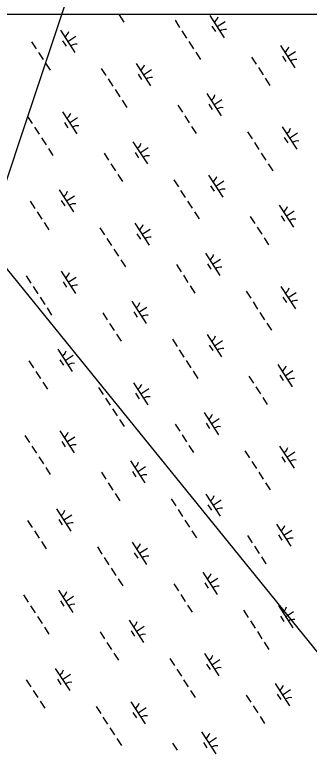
# Model space of a CAD drawing. Extents: x 3953924 to 3974542, y 193747 to 216192.
# Drawn here: x 3963097 to 3963654, y 210753 to 212138 of the extents above; entities that cross this region are included whole.
import ezdxf

# ---------------------------------------------------------------- set-up
doc = ezdxf.new("R2010")
doc.units = 0
doc.layers.add('V-UTIL-LINE', color=7, linetype='Continuous')
doc.layers.add('V-WETL-SWMP', color=7, linetype='Continuous')

msp = doc.modelspace()

# ---------------------------------------------------------------- linework, layer by layer
at = {"layer": 'V-UTIL-LINE'}
for points in [[(3963042.1, 211707.6), (3963483.2, 213029.8)], [(3962483, 212396.3), (3965459.8, 208729.1)]]:
    msp.add_lwpolyline(points, dxfattribs=at)
at = {"layer": 'V-WETL-SWMP'}
for p, q in [((3965298, 212137.9), (3962936, 212137.9)), ((3963294.9, 212137.3), (3963303.6, 212123.9)), ((3963400.5, 212127.3), (3963409.2, 212113.9)), ((3963466.3, 212136.3), (3963493.6, 212094.4)), ((3963470.2, 212116.1), (3963476.8, 212106.1)), ((3963480, 212115.3), (3963495.1, 212125.1)), ((3963184, 212108.5), (3963211.3, 212066.6)), ((3963413.6, 212107.2), (3963422.3, 212093.8)), ((3963129.3, 212086.8), (3963138, 212073.4)), ((3963187.9, 212088.4), (3963194.5, 212078.3)), ((3963197.7, 212087.5), (3963212.8, 212097.4)), ((3963426.7, 212087.1), (3963435.4, 212073.7)), ((3963599.8, 212079.7), (3963627, 212037.8)), ((3963142.4, 212066.7), (3963151.1, 212053.3)), ((3963439.8, 212067), (3963448.5, 212053.6)), ((3963545, 212058), (3963553.7, 212044.6)), ((3963603.7, 212059.5), (3963610.2, 212049.5)), ((3963613.4, 212058.7), (3963628.5, 212068.5)), ((3963155.5, 212046.6), (3963164.2, 212033.2)), ((3963326.9, 212045.5), (3963354.2, 212003.6)), ((3963261.1, 212036.6), (3963269.8, 212023.2)), ((3963340.6, 212024.6), (3963355.7, 212034.4)), ((3963558.1, 212037.9), (3963566.8, 212024.5)), ((3963274.2, 212016.5), (3963282.9, 212003.1)), ((3963330.8, 212025.4), (3963337.4, 212015.3)), ((3963571.2, 212017.8), (3963579.9, 212004.3)), ((3963287.3, 211996.4), (3963296, 211983)), ((3963460.4, 211988.9), (3963487.6, 211947)), ((3963300.4, 211976.3), (3963309.1, 211962.9)), ((3963474, 211968), (3963489.1, 211977.8)), ((3963405.6, 211967.2), (3963414.3, 211953.8)), ((3963464.3, 211968.8), (3963470.8, 211958.7)), ((3963187.5, 211954.8), (3963214.8, 211912.9)), ((3963418.7, 211947.1), (3963427.4, 211933.7)), ((3963121.7, 211945.9), (3963130.4, 211932.4)), ((3963191.4, 211934.7), (3963198, 211924.6)), ((3963201.2, 211933.8), (3963216.3, 211943.7)), ((3963134.8, 211925.7), (3963143.5, 211912.3)), ((3963431.8, 211927), (3963440.5, 211913.6)), ((3963603.2, 211926), (3963630.5, 211884.1)), ((3963147.9, 211905.6), (3963156.6, 211892.2)), ((3963537.4, 211917), (3963546.2, 211903.6)), ((3963607.1, 211905.8), (3963613.7, 211895.8)), ((3963616.9, 211905), (3963632, 211914.8)), ((3963321, 211898.2), (3963348.2, 211856.3)), ((3963550.5, 211896.9), (3963559.2, 211883.5)), ((3963161, 211885.5), (3963169.7, 211872.1)), ((3963324.9, 211878), (3963331.4, 211868)), ((3963334.6, 211877.2), (3963349.7, 211887)), ((3963266.2, 211876.5), (3963274.9, 211863.1)), ((3963563.6, 211876.8), (3963572.3, 211863.4)), ((3963279.3, 211856.4), (3963288, 211843)), ((3963576.7, 211856.7), (3963585.4, 211843.3)), ((3963292.4, 211836.3), (3963301.1, 211822.9)), ((3963398, 211826.3), (3963406.8, 211812.9)), ((3963463.8, 211835.2), (3963491.1, 211793.3)), ((3963477.5, 211814.3), (3963492.6, 211824.1)), ((3963467.7, 211815.1), (3963474.3, 211805)), ((3963181.5, 211807.4), (3963208.8, 211765.5)), ((3963195.2, 211786.5), (3963210.3, 211796.3)), ((3963411.1, 211806.2), (3963419.8, 211792.8)), ((3963126.8, 211785.8), (3963135.5, 211772.3)), ((3963185.4, 211787.3), (3963192, 211777.2)), ((3963424.2, 211786.1), (3963432.9, 211772.6)), ((3963597.3, 211778.6), (3963624.5, 211736.7)), ((3963610.9, 211757.6), (3963626, 211767.5)), ((3963139.9, 211765.6), (3963148.6, 211752.2)), ((3963437.3, 211765.9), (3963446, 211752.5)), ((3963542.5, 211756.9), (3963551.2, 211743.5)), ((3963601.2, 211758.5), (3963607.7, 211748.4)), ((3963153, 211745.5), (3963161.7, 211732.1)), ((3963324.4, 211744.5), (3963351.7, 211702.6)), ((3963258.6, 211735.5), (3963267.3, 211722.1)), ((3963338.1, 211723.5), (3963353.2, 211733.3)), ((3963555.6, 211736.8), (3963564.3, 211723.4)), ((3963271.7, 211715.4), (3963280.4, 211702)), ((3963328.3, 211724.3), (3963334.9, 211714.3)), ((3963568.7, 211716.7), (3963577.4, 211703.3)), ((3963284.8, 211695.3), (3963293.5, 211681.9)), ((3963457.9, 211687.9), (3963485.1, 211645.9)), ((3963297.9, 211675.2), (3963306.6, 211661.8)), ((3963471.5, 211666.9), (3963486.6, 211676.7)), ((3963403.1, 211666.2), (3963411.8, 211652.8)), ((3963461.8, 211667.7), (3963468.3, 211657.7)), ((3963119.2, 211644.8), (3963127.9, 211631.4)), ((3963185, 211653.7), (3963212.3, 211611.8)), ((3963198.7, 211632.8), (3963213.8, 211642.6)), ((3963416.2, 211646.1), (3963424.9, 211632.7)), ((3963188.9, 211633.6), (3963195.5, 211623.5)), ((3963132.3, 211624.7), (3963141, 211611.3)), ((3963429.3, 211625.9), (3963438, 211612.5)), ((3963534.9, 211616), (3963543.7, 211602.6)), ((3963600.7, 211624.9), (3963628, 211583)), ((3963145.4, 211604.6), (3963154.1, 211591.2)), ((3963604.6, 211604.8), (3963611.2, 211594.7)), ((3963614.4, 211603.9), (3963629.5, 211613.8)), ((3963318.5, 211597.1), (3963345.7, 211555.2)), ((3963548, 211595.8), (3963556.7, 211582.4)), ((3963158.5, 211584.5), (3963167.2, 211571)), ((3963263.7, 211575.4), (3963272.4, 211562)), ((3963322.4, 211577), (3963328.9, 211566.9)), ((3963332.1, 211576.2), (3963347.2, 211586)), ((3963561.1, 211575.7), (3963569.8, 211562.3)), ((3963276.8, 211555.3), (3963285.5, 211541.9)), ((3963574.2, 211555.6), (3963582.9, 211542.2)), ((3963289.9, 211535.2), (3963298.6, 211521.8)), ((3963461.3, 211534.1), (3963488.6, 211492.2)), ((3963395.5, 211525.2), (3963404.3, 211511.8)), ((3963475, 211513.2), (3963490.1, 211523)), ((3963179, 211506.4), (3963206.3, 211464.5)), ((3963408.6, 211505.1), (3963417.3, 211491.7)), ((3963465.2, 211514), (3963471.8, 211504)), ((3963192.7, 211485.4), (3963207.8, 211495.2)), ((3963124.3, 211484.7), (3963133, 211471.3)), ((3963182.9, 211486.2), (3963189.5, 211476.2)), ((3963421.7, 211485), (3963430.4, 211471.6)), ((3963594.8, 211477.5), (3963622, 211435.6)), ((3963137.4, 211464.6), (3963146.1, 211451.2)), ((3963434.8, 211464.9), (3963443.5, 211451.5)), ((3963608.4, 211456.6), (3963623.5, 211466.4)), ((3963540, 211455.9), (3963548.7, 211442.4)), ((3963598.7, 211457.4), (3963605.2, 211447.3)), ((3963150.5, 211444.5), (3963159.2, 211431)), ((3963321.9, 211443.4), (3963349.2, 211401.5)), ((3963553.1, 211435.7), (3963561.8, 211422.3)), ((3963256.1, 211434.5), (3963264.8, 211421.1)), ((3963325.8, 211423.3), (3963332.4, 211413.2)), ((3963335.6, 211422.5), (3963350.7, 211432.3)), ((3963269.2, 211414.4), (3963277.9, 211400.9)), ((3963566.2, 211415.6), (3963574.9, 211402.2)), ((3963282.3, 211394.2), (3963291, 211380.8)), ((3963455.4, 211386.8), (3963482.6, 211344.9)), ((3963295.4, 211374.1), (3963304.1, 211360.7)), ((3963459.3, 211366.7), (3963465.8, 211356.6)), ((3963469, 211365.8), (3963484.1, 211375.7)), ((3963182.5, 211352.7), (3963209.8, 211310.8)), ((3963400.6, 211365.1), (3963409.3, 211351.7)), ((3963116.7, 211343.7), (3963125.4, 211330.3)), ((3963196.2, 211331.7), (3963211.3, 211341.5)), ((3963413.7, 211345), (3963422.4, 211331.6)), ((3963186.4, 211332.5), (3963193, 211322.5)), ((3963426.8, 211324.9), (3963435.5, 211311.5)), ((3963129.8, 211323.6), (3963138.5, 211310.2)), ((3963532.4, 211314.9), (3963541.2, 211301.5)), ((3963598.3, 211323.8), (3963625.5, 211281.9)), ((3963611.9, 211302.9), (3963627, 211312.7)), ((3963142.9, 211303.5), (3963151.6, 211290.1)), ((3963602.1, 211303.7), (3963608.7, 211293.6)), ((3963156, 211283.4), (3963164.7, 211270)), ((3963316, 211296), (3963343.2, 211254.1)), ((3963329.6, 211275.1), (3963344.7, 211284.9)), ((3963545.5, 211294.8), (3963554.3, 211281.4)), ((3963261.2, 211274.4), (3963269.9, 211261)), ((3963319.9, 211275.9), (3963326.4, 211265.9)), ((3963558.6, 211274.7), (3963567.3, 211261.3)), ((3963274.3, 211254.3), (3963283, 211240.8)), ((3963571.7, 211254.6), (3963580.4, 211241.1)), ((3963287.4, 211234.1), (3963296.1, 211220.7)), ((3963458.8, 211233.1), (3963486.1, 211191.2)), ((3963393, 211224.2), (3963401.8, 211210.7)), ((3963472.5, 211212.1), (3963487.6, 211222)), ((3963176.6, 211205.3), (3963203.8, 211163.4)), ((3963406.1, 211204), (3963414.8, 211190.6)), ((3963462.7, 211213), (3963469.3, 211202.9)), ((3963190.2, 211184.3), (3963205.3, 211194.2)), ((3963121.8, 211183.6), (3963130.5, 211170.2)), ((3963180.5, 211185.2), (3963187, 211175.1)), ((3963419.2, 211183.9), (3963427.9, 211170.5)), ((3963592.3, 211176.5), (3963619.5, 211134.6)), ((3963134.9, 211163.5), (3963143.6, 211150.1)), ((3963432.3, 211163.8), (3963441, 211150.4)), ((3963605.9, 211155.5), (3963621, 211165.3)), ((3963537.5, 211154.8), (3963546.2, 211141.4)), ((3963596.2, 211156.3), (3963602.7, 211146.3)), ((3963148, 211143.4), (3963156.7, 211130)), ((3963253.6, 211133.4), (3963262.4, 211120)), ((3963319.4, 211142.3), (3963346.7, 211100.4)), ((3963333.1, 211121.4), (3963348.2, 211131.2)), ((3963550.6, 211134.7), (3963559.3, 211121.3)), ((3963323.3, 211122.2), (3963329.9, 211112.2)), ((3963266.7, 211113.3), (3963275.4, 211099.9)), ((3963563.7, 211114.6), (3963572.4, 211101.2)), ((3963279.8, 211093.2), (3963288.5, 211079.8)), ((3963452.9, 211085.7), (3963480.1, 211043.8)), ((3963292.9, 211073.1), (3963301.6, 211059.7)), ((3963398.1, 211064), (3963406.8, 211050.6)), ((3963456.8, 211065.6), (3963463.3, 211055.5)), ((3963466.5, 211064.8), (3963481.6, 211074.6)), ((3963180, 211051.6), (3963207.3, 211009.7)), ((3963114.2, 211042.7), (3963122.9, 211029.3)), ((3963193.7, 211030.6), (3963208.8, 211040.5)), ((3963411.2, 211043.9), (3963419.9, 211030.5)), ((3963127.3, 211022.5), (3963136, 211009.1)), ((3963183.9, 211031.5), (3963190.5, 211021.4)), ((3963424.3, 211023.8), (3963433, 211010.4)), ((3963595.8, 211022.8), (3963623, 210980.9)), ((3963529.9, 211013.8), (3963538.7, 211000.4)), ((3963609.4, 211001.8), (3963624.5, 211011.6)), ((3963140.4, 211002.4), (3963149.1, 210989)), ((3963313.5, 210995), (3963340.7, 210953.1)), ((3963543, 210993.7), (3963551.8, 210980.3)), ((3963599.7, 211002.6), (3963606.2, 210992.6)), ((3963153.5, 210982.3), (3963162.2, 210968.9)), ((3963327.1, 210974), (3963342.2, 210983.8)), ((3963258.7, 210973.3), (3963267.4, 210959.9)), ((3963317.4, 210974.8), (3963323.9, 210964.8)), ((3963556.1, 210973.6), (3963564.8, 210960.2)), ((3963271.8, 210953.2), (3963280.5, 210939.8)), ((3963569.2, 210953.5), (3963577.9, 210940.1)), ((3963284.9, 210933.1), (3963293.6, 210919.7)), ((3963390.5, 210923.1), (3963399.3, 210909.7)), ((3963456.3, 210932), (3963483.6, 210890.1)), ((3963460.2, 210911.9), (3963466.8, 210901.8)), ((3963470, 210911.1), (3963485.1, 210920.9)), ((3963174.1, 210904.2), (3963201.3, 210862.3)), ((3963403.6, 210903), (3963412.4, 210889.6)), ((3963119.3, 210882.6), (3963128, 210869.1)), ((3963178, 210884.1), (3963184.5, 210874)), ((3963187.7, 210883.3), (3963202.8, 210893.1)), ((3963416.7, 210882.9), (3963425.4, 210869.5)), ((3963589.8, 210875.4), (3963617, 210833.5)), ((3963132.4, 210862.4), (3963141.1, 210849)), ((3963429.8, 210862.7), (3963438.5, 210849.3)), ((3963535, 210853.7), (3963543.7, 210840.3)), ((3963593.7, 210855.3), (3963600.2, 210845.2)), ((3963603.4, 210854.5), (3963618.5, 210864.3)), ((3963145.5, 210842.3), (3963154.2, 210828.9)), ((3963316.9, 210841.3), (3963344.2, 210799.4)), ((3963251.1, 210832.3), (3963259.9, 210818.9)), ((3963330.6, 210820.3), (3963345.7, 210830.1)), ((3963548.1, 210833.6), (3963556.8, 210820.2)), ((3963264.2, 210812.2), (3963272.9, 210798.8)), ((3963320.8, 210821.1), (3963327.4, 210811.1)), ((3963561.2, 210813.5), (3963569.9, 210800.1)), ((3963277.3, 210792.1), (3963286, 210778.7)), ((3963450.4, 210784.7), (3963477.6, 210742.8)), ((3963290.4, 210772), (3963299.1, 210758.6)), ((3963464, 210763.7), (3963479.1, 210773.5)), ((3963395.6, 210763), (3963404.3, 210749.6)), ((3963454.3, 210764.5), (3963460.8, 210754.5))]:
    msp.add_line(p, q, dxfattribs=at)
for centre, start, end in [((3963465.1, 212138.6), 302.2901, 343.8338), ((3963182.8, 212110.8), 302.2901, 343.8338), ((3963495.2, 212092.3), 82.2901, 123.8337), ((3963213, 212064.5), 82.2901, 123.8337), ((3963598.5, 212082), 302.2901, 343.8338), ((3963628.7, 212035.7), 82.2901, 123.8337), ((3963325.7, 212047.9), 302.2901, 343.8338), ((3963355.8, 212001.6), 82.2901, 123.8337), ((3963459.1, 211991.2), 302.2901, 343.8338), ((3963489.3, 211944.9), 82.2901, 123.8337), ((3963186.3, 211957.1), 302.2901, 343.8338), ((3963216.4, 211910.8), 82.2901, 123.8337), ((3963602, 211928.3), 302.2901, 343.8338), ((3963319.7, 211900.5), 302.2901, 343.8338), ((3963632.2, 211882), 82.2901, 123.8337), ((3963349.9, 211854.2), 82.2901, 123.8337), ((3963462.6, 211837.5), 302.2901, 343.8338), ((3963492.7, 211791.2), 82.2901, 123.8337), ((3963180.3, 211809.8), 302.2901, 343.8338), ((3963210.5, 211763.5), 82.2901, 123.8337), ((3963596, 211780.9), 302.2901, 343.8338), ((3963323.2, 211746.8), 302.2901, 343.8338), ((3963626.2, 211734.6), 82.2901, 123.8337), ((3963353.3, 211700.5), 82.2901, 123.8337), ((3963456.6, 211690.2), 302.2901, 343.8338), ((3963486.8, 211643.9), 82.2901, 123.8337), ((3963183.8, 211656.1), 302.2901, 343.8338), ((3963213.9, 211609.8), 82.2901, 123.8337), ((3963599.5, 211627.2), 302.2901, 343.8338), ((3963317.2, 211599.4), 302.2901, 343.8338), ((3963629.7, 211580.9), 82.2901, 123.8337), ((3963347.4, 211553.1), 82.2901, 123.8337), ((3963460.1, 211536.5), 302.2901, 343.8338), ((3963490.3, 211490.2), 82.2901, 123.8337), ((3963177.8, 211508.7), 302.2901, 343.8338), ((3963208, 211462.4), 82.2901, 123.8337), ((3963593.5, 211479.9), 302.2901, 343.8338), ((3963623.7, 211433.6), 82.2901, 123.8337), ((3963320.7, 211445.7), 302.2901, 343.8338), ((3963350.8, 211399.4), 82.2901, 123.8337), ((3963454.1, 211389.1), 302.2901, 343.8338), ((3963484.3, 211342.8), 82.2901, 123.8337), ((3963181.3, 211355), 302.2901, 343.8338), ((3963211.4, 211308.7), 82.2901, 123.8337), ((3963597, 211326.2), 302.2901, 343.8338), ((3963627.2, 211279.9), 82.2901, 123.8337), ((3963314.7, 211298.4), 302.2901, 343.8338), ((3963344.9, 211252.1), 82.2901, 123.8337), ((3963457.6, 211235.4), 302.2901, 343.8338), ((3963175.3, 211207.6), 302.2901, 343.8338), ((3963487.8, 211189.1), 82.2901, 123.8337), ((3963205.5, 211161.3), 82.2901, 123.8337), ((3963591, 211178.8), 302.2901, 343.8338), ((3963621.2, 211132.5), 82.2901, 123.8337), ((3963318.2, 211144.7), 302.2901, 343.8338), ((3963348.3, 211098.4), 82.2901, 123.8337), ((3963451.6, 211088.1), 302.2901, 343.8338), ((3963178.8, 211053.9), 302.2901, 343.8338), ((3963481.8, 211041.8), 82.2901, 123.8337), ((3963208.9, 211007.6), 82.2901, 123.8337), ((3963594.5, 211025.1), 302.2901, 343.8338), ((3963312.2, 210997.3), 302.2901, 343.8338), ((3963624.7, 210978.8), 82.2901, 123.8337), ((3963342.4, 210951), 82.2901, 123.8337), ((3963455.1, 210934.3), 302.2901, 343.8338), ((3963172.8, 210906.6), 302.2901, 343.8338), ((3963485.3, 210888), 82.2901, 123.8337), ((3963203, 210860.3), 82.2901, 123.8337), ((3963588.5, 210877.7), 302.2901, 343.8338), ((3963618.7, 210831.4), 82.2901, 123.8337), ((3963315.7, 210843.6), 302.2901, 343.8338), ((3963345.9, 210797.3), 82.2901, 123.8337), ((3963449.1, 210787), 302.2901, 343.8338), ((3963479.3, 210740.7), 82.2901, 123.8337)]:
    msp.add_arc(centre, 17.6, start, end, dxfattribs=at)

doc.saveas('drawing.dxf')
